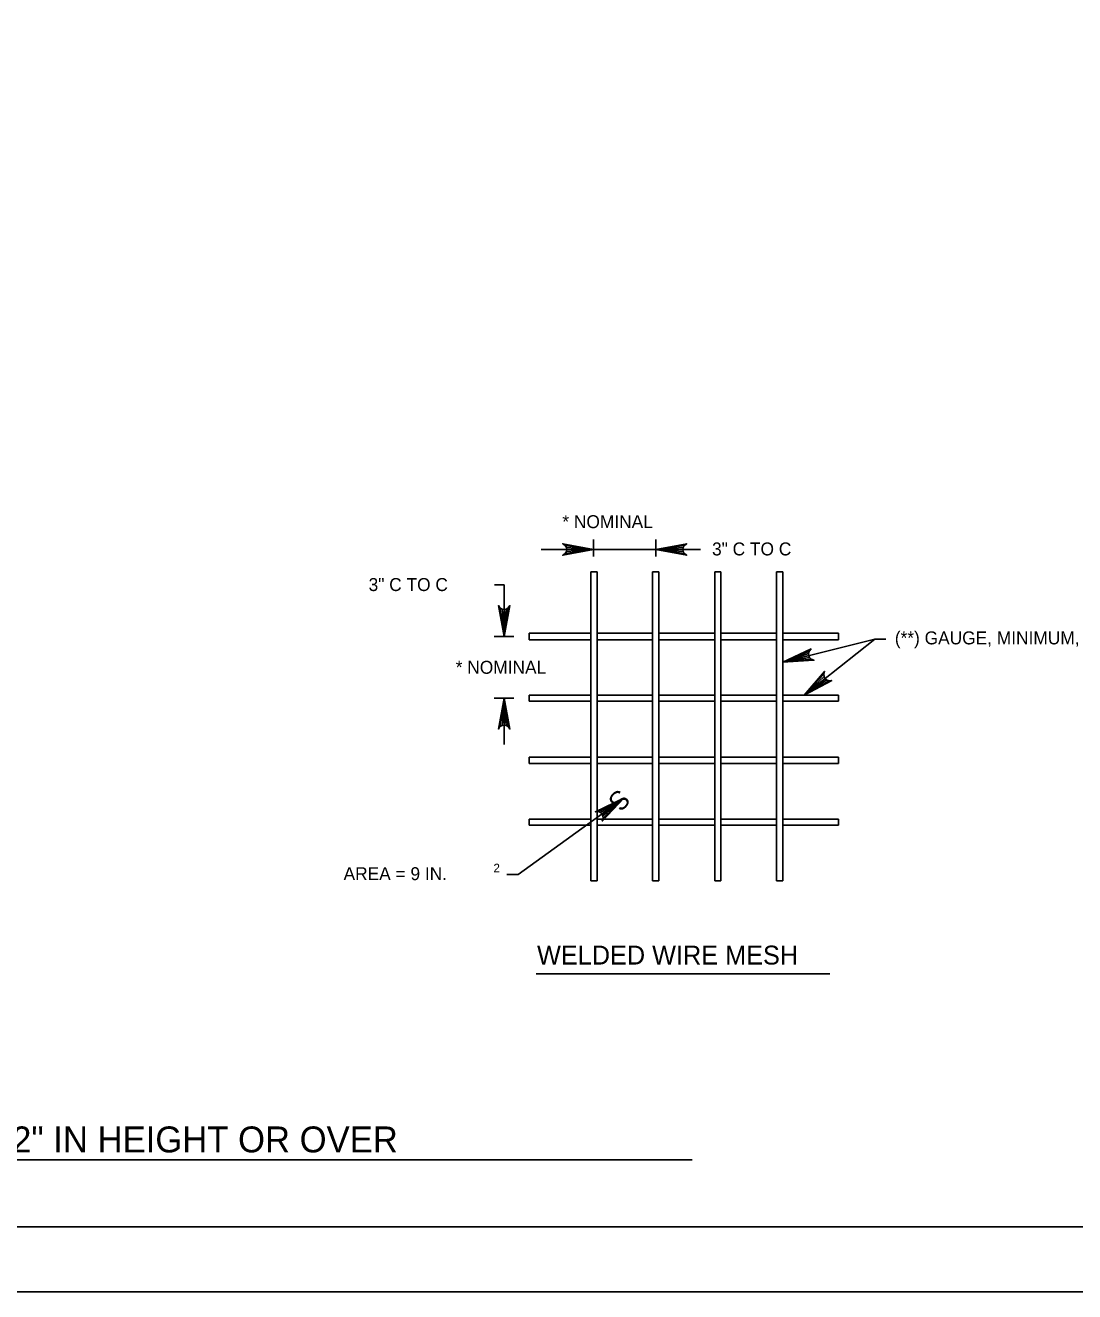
# Model space of a CAD drawing. Extents: x 3 to 3592, y -602 to 1171.
# Drawn here: x 311.6 to 554.6, y -17.2 to 276.1 of the extents above; entities that cross this region are included whole.
import ezdxf

# ---------------------------------------------------------------- set-up
doc = ezdxf.new("R2010")
doc.units = 0
for name, color, linetype in [('1', 7, 'Continuous'), ('2', 7, 'Continuous'), ('3', 7, 'Continuous'), ('P', 7, 'Continuous'), ('PLT-BNDY', 7, 'Continuous')]:
    doc.layers.add(name, color=color, linetype=linetype)

msp = doc.modelspace()

# ---------------------------------------------------------------- linework, layer by layer
at = {"layer": '1'}
msp.add_lwpolyline([(827.51, -2.17), (827.51, 561.83), (41.51, 561.83), (41.51, -2.17), (827.51, -2.17), (827.51, 24.19), (627.51, 24.19), (627.51, 88.87), (827.51, 88.87), (827.51, 117.83), (627.51, 117.83), (627.51, -2.17), (706.31, -2.17), (706.31, 24.19), (706.31, -2.17), (783.31, -2.17), (783.31, 24.19), (783.31, 11.88), (827.51, 11.88)], dxfattribs=at)
at = {"layer": '2'}
for points in [[(443.17, 154.7), (436.04, 153.36), (436.59, 153.74), (443.17, 154.7), (436.87, 154.22), (436.95, 154.7), (443.17, 154.7), (436.87, 155.18), (436.59, 155.66), (443.17, 154.7), (436.04, 156.04), (436.59, 155.66), (436.87, 155.18), (436.95, 154.7), (436.87, 154.22), (436.59, 153.74)], [(457.6, 154.7), (464.73, 156.04), (464.18, 155.66), (457.6, 154.7), (463.89, 155.18), (463.81, 154.7), (457.6, 154.7), (463.89, 154.22), (464.18, 153.74), (457.6, 154.7), (464.73, 153.36), (464.18, 153.74), (463.89, 154.22), (463.81, 154.7), (463.89, 155.18), (464.18, 155.66)], [(422.44, 134.58), (421.11, 141.71), (421.49, 141.16), (422.44, 134.58), (421.96, 140.88), (422.44, 140.8), (422.44, 134.58), (422.92, 140.88), (423.4, 141.16), (422.44, 134.58), (423.78, 141.71), (423.4, 141.16), (422.92, 140.88), (422.44, 140.8), (421.96, 140.88), (421.49, 141.16)], [(486.96, 128.64), (493.55, 131.67), (493.11, 131.16), (486.96, 128.64), (492.95, 130.63), (492.99, 130.15), (486.96, 128.64), (493.18, 129.7), (493.58, 129.31), (486.96, 128.64), (494.2, 129.07), (493.58, 129.31), (493.18, 129.7), (492.99, 130.15), (492.95, 130.63), (493.11, 131.16)], [(491.9, 120.97), (496.66, 126.45), (496.46, 125.81), (491.9, 120.97), (496.54, 125.26), (496.77, 124.83), (491.9, 120.97), (497.13, 124.51), (497.65, 124.31), (491.9, 120.97), (498.32, 124.35), (497.65, 124.31), (497.13, 124.51), (496.77, 124.83), (496.54, 125.26), (496.46, 125.81)], [(422.44, 120.26), (423.78, 113.13), (423.4, 113.68), (422.44, 120.26), (422.92, 113.96), (422.44, 114.04), (422.44, 120.26), (421.96, 113.96), (421.49, 113.68), (422.44, 120.26), (421.11, 113.13), (421.49, 113.68), (421.96, 113.96), (422.44, 114.04), (422.92, 113.96), (423.4, 113.68)], [(450.16, 97.08), (445.16, 91.82), (445.39, 92.45), (450.16, 97.08), (445.34, 93.01), (445.12, 93.44), (450.16, 97.08), (444.78, 93.78), (444.27, 94), (450.16, 97.08), (443.6, 93.99), (444.27, 94), (444.78, 93.78), (445.12, 93.44), (445.34, 93.01), (445.39, 92.45)]]:
    msp.add_lwpolyline(points, dxfattribs=at)
at = {"layer": '3'}
for p, q in [((429.87, 56.45), (497.9, 56.45)), ((160.18, 13.34), (465.97, 13.34))]:
    msp.add_line(p, q, dxfattribs=at)
at = {"layer": 'P'}
for points in [[(443.17, 153.07), (443.17, 157.04)], [(457.6, 153.07), (457.6, 157.04)], [(457.6, 154.7), (431.02, 154.7)], [(467.95, 154.7), (457.6, 154.7)], [(442.56, 149.52), (442.56, 135.29)], [(443.98, 149.52), (442.56, 149.52)], [(443.98, 77.99), (443.98, 149.52)], [(456.78, 149.52), (456.78, 77.99)], [(458.31, 149.52), (456.78, 149.52)], [(458.31, 77.99), (458.31, 149.52)], [(471.21, 149.52), (471.21, 77.99)], [(472.63, 149.52), (471.21, 149.52)], [(472.63, 77.99), (472.63, 149.52)], [(485.54, 149.52), (485.54, 77.99)], [(486.96, 149.52), (485.54, 149.52)], [(486.96, 77.99), (486.96, 149.52)], [(420.21, 146.55), (422.44, 146.55)], [(422.44, 134.58), (422.44, 146.55)], [(428.23, 135.29), (442.56, 135.29)], [(428.23, 135.29), (428.23, 133.77)], [(442.56, 135.29), (442.56, 77.99)], [(443.98, 135.29), (456.78, 135.29)], [(458.31, 135.29), (471.21, 135.29)], [(472.63, 135.29), (485.54, 135.29)], [(486.96, 135.29), (499.86, 135.29)], [(499.86, 133.77), (499.86, 135.29)], [(424.68, 134.58), (420.11, 134.58)], [(428.23, 133.77), (442.56, 133.77)], [(443.98, 133.77), (456.78, 133.77)], [(458.31, 133.77), (471.21, 133.77)], [(472.63, 133.77), (485.54, 133.77)], [(486.96, 128.64), (508.29, 133.97)], [(486.96, 133.77), (499.86, 133.77)], [(491.9, 120.97), (508.29, 133.97)], [(508.29, 133.97), (510.83, 133.97)], [(424.68, 120.26), (420.11, 120.26)], [(422.44, 120.26), (422.44, 109.51)], [(428.23, 120.97), (442.56, 120.97)], [(428.23, 120.97), (428.23, 119.55)], [(443.98, 120.97), (456.78, 120.97)], [(458.31, 120.97), (471.21, 120.97)], [(472.63, 120.97), (485.54, 120.97)], [(486.96, 120.97), (499.86, 120.97)], [(499.86, 119.55), (499.86, 120.97)], [(428.23, 119.55), (442.56, 119.55)], [(443.98, 119.55), (456.78, 119.55)], [(458.31, 119.55), (471.21, 119.55)], [(472.63, 119.55), (485.54, 119.55)], [(486.96, 119.55), (499.86, 119.55)], [(428.23, 106.64), (442.56, 106.64)], [(428.23, 106.64), (428.23, 105.12)], [(443.98, 106.64), (456.78, 106.64)], [(458.31, 106.64), (471.21, 106.64)], [(472.63, 106.64), (485.54, 106.64)], [(486.96, 106.64), (499.86, 106.64)], [(499.86, 105.12), (499.86, 106.64)], [(428.23, 105.12), (442.56, 105.12)], [(443.98, 105.12), (456.78, 105.12)], [(458.31, 105.12), (471.21, 105.12)], [(472.63, 105.12), (485.54, 105.12)], [(486.96, 105.12), (499.86, 105.12)], [(450.16, 97.08), (425.69, 79.41)], [(428.23, 92.22), (442.56, 92.22)], [(428.23, 92.22), (428.23, 90.9)], [(443.98, 92.22), (456.78, 92.22)], [(458.31, 92.22), (471.21, 92.22)], [(472.63, 92.22), (485.54, 92.22)], [(486.96, 92.22), (499.86, 92.22)], [(499.86, 90.9), (499.86, 92.22)], [(428.23, 90.9), (442.56, 90.9)], [(443.98, 90.9), (456.78, 90.9)], [(458.31, 90.9), (471.21, 90.9)], [(472.63, 90.9), (485.54, 90.9)], [(486.96, 90.9), (499.86, 90.9)], [(425.69, 79.41), (423.05, 79.41)], [(442.56, 77.99), (443.98, 77.99)], [(456.78, 77.99), (458.31, 77.99)], [(471.21, 77.99), (472.63, 77.99)], [(485.54, 77.99), (486.96, 77.99)]]:
    msp.add_lwpolyline(points, dxfattribs=at)
at = {"layer": 'PLT-BNDY'}
msp.add_lwpolyline([(2.51, 576.83), (843.51, 576.83), (843.51, -17.17), (2.51, -17.17)], close=True, dxfattribs=at)

# ---------------------------------------------------------------- texts
at = {"layer": '1'}
msp.add_text('S', height=4.35, rotation=227.114, dxfattribs=at).set_placement((448.87, 99.52))
at = {"layer": '3'}
for s, height, p in [('* NOMINAL', 3, (435.93, 159.65)), ('3" C TO C', 3, (470.6, 153.33)), ('3" C TO C', 3, (391.06, 145.08)), ('(**) GAUGE, MINIMUM, TYPICAL', 3, (512.93, 132.73)), ('* NOMINAL', 3, (411.24, 125.92)), ('AREA = 9 IN.', 3, (385.26, 78.13)), ('2', 2, (419.98, 79.94)), ('WELDED WIRE MESH', 4.375, (430.07, 58.59)), ('WIRE MESH FOR GABION BASKETS 12" IN HEIGHT OR OVER', 6, (163.6, 15.09))]:
    msp.add_text(s, height=height, dxfattribs=at).set_placement(p)

doc.saveas('drawing.dxf')
